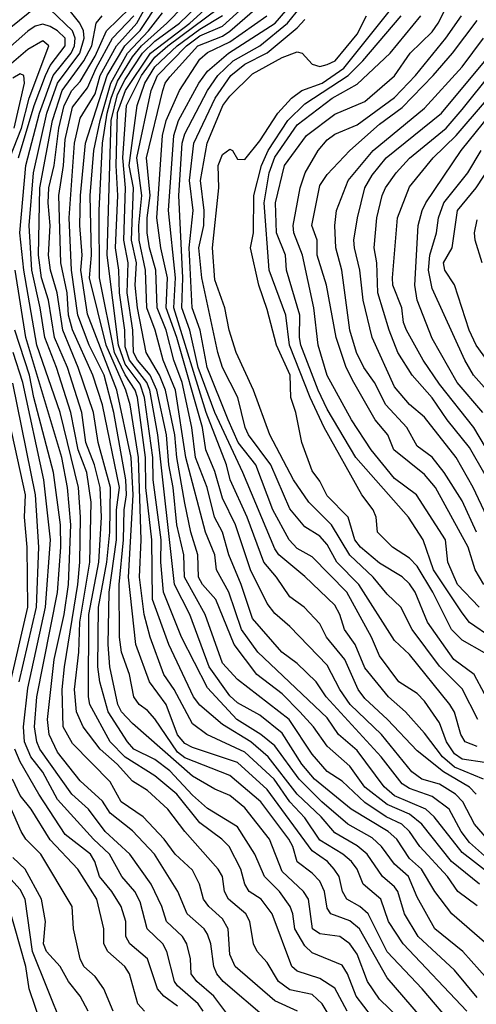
# Model space of a CAD drawing. Header units: metres. Extents: x -51132 to -49532, y -231222 to -229437.
# Tile 673 of 691: x -49889 to -49859, y -229620 to -229554. Entities that reach past the tile are written whole.
import ezdxf

# ---------------------------------------------------------------- set-up
doc = ezdxf.new("R2010")
doc.units = ezdxf.units.M
for name, color, linetype in [('CONTOUR_HALF', 8, 'Continuous'), ('CONTOUR_INDEX', 1, 'Continuous'), ('CONTOUR_INTER', 3, 'Continuous')]:
    doc.layers.add(name, color=color, linetype=linetype)

msp = doc.modelspace()

# ---------------------------------------------------------------- linework, layer by layer
at = {"layer": 'CONTOUR_HALF'}
for points, elevation in [([(-49857.3, -229618.759), (-49859.518, -229616.259), (-49861.396, -229614.759), (-49862.58, -229612.641), (-49863.154, -229611.259), (-49864.08, -229610.432), (-49864.958, -229609.259), (-49865.58, -229608.683), (-49867.208, -229607.759), (-49868.938, -229606.259), (-49870.459, -229604.759), (-49872.08, -229602.534), (-49873.024, -229601.759), (-49874.608, -229600.759), (-49876.58, -229598.661), (-49878.305, -229595.259), (-49879.522, -229592.259), (-49879.699, -229590.259), (-49879.67, -229588.759), (-49880.197, -229584.759), (-49880.227, -229583.259), (-49880.781, -229579.259), (-49881.08, -229578.372), (-49882.08, -229577.027), (-49882.528, -229575.759), (-49883.264, -229569.759), (-49883.006, -229560.759), (-49882.58, -229559.027), (-49882.08, -229558.01), (-49880.914, -229556.259), (-49880.08, -229555.446), (-49878.447, -229554.259), (-49875.58, -229551.461)], 53.5), ([(-49868.58, -229620.321), (-49868.914, -229619.759), (-49869.58, -229619.142), (-49871.08, -229618.819), (-49871.836, -229618.259), (-49872.58, -229617.001), (-49873.268, -229616.259), (-49873.495, -229615.759), (-49873.746, -229614.259), (-49874.018, -229613.759), (-49875.162, -229612.759), (-49875.447, -229612.259), (-49875.569, -229611.259), (-49875.855, -229610.759), (-49878.086, -229608.259), (-49879.227, -229606.759), (-49880.58, -229605.52), (-49881.58, -229604.877), (-49882.6, -229603.759), (-49883.743, -229602.759), (-49884.88, -229601.259), (-49885.323, -229600.259), (-49885.449, -229598.759), (-49885.168, -229596.259), (-49885.108, -229594.259), (-49884.428, -229590.259), (-49884.332, -229586.259), (-49884.639, -229584.259), (-49885.217, -229582.759), (-49885.705, -229580.259), (-49886.649, -229577.259), (-49887.441, -229575.259), (-49887.74, -229573.259), (-49888.306, -229570.759), (-49888.481, -229567.759), (-49888.203, -229564.259), (-49887.298, -229560.259), (-49886.59, -229558.259), (-49885.101, -229556.259), (-49884.799, -229555.259), (-49884.861, -229554.759), (-49885.102, -229554.259), (-49886.58, -229552.36)], 49.5), ([(-49861.792, -229621.259), (-49864.58, -229618.033), (-49866.434, -229614.759), (-49867.08, -229614.227), (-49868.346, -229613.759), (-49868.58, -229613.379), (-49868.754, -229612.259), (-49869.08, -229611.562), (-49869.58, -229611.027), (-49870.58, -229610.279), (-49870.867, -229609.259), (-49871.143, -229608.759), (-49873.004, -229606.259), (-49875.08, -229604.498), (-49878.08, -229603.338), (-49878.58, -229602.939), (-49880.08, -229600.732), (-49880.58, -229600.157), (-49881.134, -229599.759), (-49881.487, -229599.259), (-49881.787, -229597.759), (-49882.309, -229596.259), (-49882.458, -229595.259), (-49882.473, -229591.759), (-49882.181, -229588.759), (-49882.148, -229586.759), (-49881.975, -229585.759), (-49882.03, -229584.759), (-49882.826, -229580.259), (-49883.479, -229577.759), (-49884.477, -229575.759), (-49885.24, -229573.759), (-49885.651, -229570.759), (-49885.806, -229567.259), (-49885.463, -229562.259), (-49885.08, -229560.598), (-49884.08, -229558.979), (-49883.745, -229557.759), (-49882.661, -229555.759), (-49881.287, -229554.259), (-49880.474, -229552.759)], 51.5), ([(-49857.58, -229611.178), (-49859.58, -229609.642), (-49861.442, -229607.259), (-49861.991, -229606.759), (-49864.08, -229605.859), (-49864.772, -229605.259), (-49866.58, -229602.837), (-49867.822, -229601.759), (-49868.58, -229600.655), (-49873.214, -229596.259), (-49874.298, -229594.759), (-49875.144, -229592.259), (-49875.966, -229590.759), (-49876.089, -229589.759), (-49876.715, -229588.259), (-49878.017, -229583.259), (-49878.712, -229578.759), (-49879.541, -229576.759), (-49880.067, -229574.759), (-49880.622, -229573.259), (-49880.711, -229570.759), (-49881.126, -229568.759), (-49881.159, -229567.759), (-49880.959, -229565.759), (-49881.295, -229563.259), (-49880.329, -229558.759), (-49879.91, -229557.759), (-49877.978, -229555.759), (-49877.08, -229555.103), (-49875.58, -229554.458), (-49873.697, -229552.759)], 55.5), ([(-49863.578, -229623.259), (-49866.651, -229619.259), (-49867.235, -229617.759), (-49867.58, -229617.187), (-49869.58, -229616.364), (-49870.08, -229615.883), (-49870.741, -229614.759), (-49870.872, -229613.759), (-49871.062, -229613.259), (-49871.776, -229612.259), (-49872.768, -229611.259), (-49873.414, -229609.759), (-49874.58, -229607.942), (-49876.58, -229606.702), (-49877.58, -229605.812), (-49879.08, -229604.189), (-49880.08, -229603.43), (-49881.499, -229602.759), (-49881.921, -229602.259), (-49883.206, -229600.259), (-49883.755, -229598.259), (-49883.894, -229597.259), (-49883.846, -229593.259), (-49883.291, -229590.259), (-49883.102, -229588.259), (-49883.056, -229585.259), (-49883.87, -229582.259), (-49884.176, -229580.259), (-49885.21, -229577.259), (-49886.244, -229574.759), (-49886.622, -229572.259), (-49887.063, -229570.759), (-49887.186, -229569.759), (-49887.08, -229567.759), (-49887.219, -229566.259), (-49887.161, -229565.259), (-49886.821, -229563.759), (-49886.507, -229561.259), (-49886.136, -229559.759), (-49885.633, -229558.759), (-49885.08, -229558.148), (-49884.08, -229556.448), (-49883.31, -229554.759), (-49881.763, -229553.259)], 50.5), ([(-49858.58, -229613.204), (-49859.855, -229612.259), (-49860.551, -229611.259), (-49862.397, -229609.259), (-49863.08, -229608.239), (-49863.61, -229607.759), (-49864.651, -229607.259), (-49866.08, -229606.307), (-49867.58, -229604.888), (-49868.58, -229604.239), (-49869.58, -229603.073), (-49871.117, -229600.759), (-49874.58, -229598.089), (-49875.58, -229597.007), (-49876.737, -229593.759), (-49878.115, -229591.259), (-49878.16, -229589.759), (-49878.622, -229587.759), (-49878.867, -229585.259), (-49879.159, -229583.759), (-49879.303, -229581.759), (-49879.966, -229578.759), (-49880.395, -229577.759), (-49881.247, -229576.759), (-49881.516, -229576.259), (-49881.551, -229574.759), (-49881.946, -229572.259), (-49881.869, -229570.259), (-49882.164, -229568.759), (-49882.042, -229565.259), (-49882.235, -229563.259), (-49881.982, -229559.759), (-49880.972, -229557.759), (-49880.08, -229556.534), (-49879.224, -229555.759), (-49875.851, -229553.259)], 54.5), ([(-49858.147, -229604.759), (-49860.08, -229603.942), (-49860.876, -229603.259), (-49862.08, -229601.679), (-49863.356, -229600.259), (-49864.495, -229599.259), (-49866.08, -229597.314), (-49866.708, -229595.759), (-49867.423, -229594.759), (-49867.73, -229593.759), (-49868.08, -229593.127), (-49870.08, -229591.213), (-49871.815, -229589.759), (-49872.08, -229589.357), (-49874.206, -229584.259), (-49876.078, -229580.259), (-49877.192, -229577.259), (-49877.75, -229574.759), (-49878.294, -229573.259), (-49878.225, -229571.259), (-49878.495, -229565.759), (-49878.275, -229562.259), (-49878.08, -229561.65), (-49876.57, -229558.759), (-49875.884, -229557.759), (-49874.852, -229556.759), (-49873.08, -229555.769), (-49871.233, -229554.259), (-49870.08, -229552.835)], 57.5), ([(-49857.58, -229595.306), (-49859.08, -229594.288), (-49859.58, -229593.641), (-49861.485, -229590.759), (-49862.183, -229588.759), (-49863.148, -229587.259), (-49866.673, -229583.259), (-49868.58, -229580.027), (-49869.192, -229578.759), (-49870.341, -229575.759), (-49870.439, -229575.259), (-49870.407, -229573.759), (-49871.292, -229570.759), (-49871.37, -229569.759), (-49871.964, -229568.259), (-49872.033, -229566.259), (-49871.441, -229563.759), (-49869.97, -229561.759), (-49868.08, -229560.321), (-49866.08, -229559.493), (-49864.08, -229557.769), (-49863.032, -229556.259), (-49861.58, -229554.84), (-49861.167, -229554.259), (-49860.671, -229553.259)], 60.5), ([(-49859.259, -229620.259), (-49863.521, -229615.759), (-49864.485, -229614.259), (-49865.012, -229612.759), (-49866.189, -229611.759), (-49866.571, -229610.759), (-49866.951, -229610.259), (-49867.534, -229609.759), (-49869.08, -229608.838), (-49870.08, -229607.334), (-49871.076, -229606.259), (-49872.113, -229604.759), (-49874.08, -229602.957), (-49876.63, -229601.759), (-49877.58, -229601.066), (-49878.801, -229598.759), (-49879.498, -229597.759), (-49880.412, -229595.259), (-49880.799, -229593.759), (-49881.104, -229591.259), (-49881.013, -229588.759), (-49881.186, -229583.259), (-49881.737, -229579.759), (-49882.02, -229578.759), (-49883.35, -229575.759), (-49884.447, -229571.259), (-49884.315, -229569.759), (-49884.415, -229565.759), (-49884.169, -229562.759), (-49883.752, -229560.759), (-49883.032, -229558.259), (-49881.923, -229556.259), (-49880.503, -229554.759), (-49879.58, -229553.57)], 52.5), ([(-49857.459, -229609.259), (-49858.751, -229607.759), (-49859.527, -229606.259), (-49860.011, -229605.759), (-49861.08, -229605.098), (-49862.266, -229604.759), (-49862.939, -229604.259), (-49864.96, -229601.759), (-49867.051, -229599.759), (-49867.743, -229598.759), (-49868.58, -229597.147), (-49871.08, -229594.551), (-49872.08, -229593.696), (-49872.58, -229593.013), (-49873.702, -229590.759), (-49874.709, -229587.759), (-49875.58, -229585.972), (-49876.08, -229584.196), (-49876.685, -229582.759), (-49876.913, -229581.259), (-49878.627, -229575.259), (-49879.338, -229573.259), (-49879.255, -229571.259), (-49879.698, -229569.259), (-49879.948, -229567.259), (-49879.589, -229561.759), (-49879.324, -229560.759), (-49878.452, -229558.759), (-49877.08, -229556.648), (-49876.58, -229556.218), (-49875.08, -229555.499), (-49872.615, -229553.759)], 56.5), ([(-49858.58, -229602.574), (-49859.361, -229602.259), (-49859.671, -229601.759), (-49860.08, -229600.268), (-49860.389, -229599.759), (-49863.08, -229596.415), (-49864.08, -229595.496), (-49866.469, -229591.759), (-49867.936, -229590.259), (-49868.58, -229589.071), (-49869.08, -229588.528), (-49870.08, -229587.893), (-49871.08, -229586.69), (-49872.345, -229583.759), (-49873.842, -229581.759), (-49874.07, -229581.259), (-49874.554, -229579.259), (-49875.564, -229577.259), (-49875.883, -229576.259), (-49876.943, -229571.259), (-49877.148, -229569.259), (-49876.824, -229567.759), (-49876.795, -229566.759), (-49877.05, -229564.759), (-49876.595, -229562.259), (-49875.545, -229559.759), (-49875.08, -229559.137), (-49873.58, -229557.634), (-49871.58, -229556.556), (-49870.58, -229556.173), (-49870.256, -229556.259), (-49869.58, -229556.993), (-49869.08, -229557.15), (-49868.58, -229557.011), (-49868.06, -229556.759), (-49866.58, -229554.978), (-49865.95, -229553.759)], 58.5), ([(-49858.08, -229599.063), (-49858.778, -229597.759), (-49860.128, -229596.759), (-49861.895, -229594.259), (-49862.717, -229592.259), (-49863.08, -229591.695), (-49863.58, -229591.232), (-49865.08, -229590.33), (-49866.369, -229589.259), (-49866.737, -229588.759), (-49867.193, -229587.259), (-49868.58, -229585.834), (-49869.08, -229584.836), (-49869.58, -229584.162), (-49870.277, -229582.259), (-49870.669, -229580.259), (-49871.001, -229579.259), (-49871.063, -229577.759), (-49871.964, -229575.759), (-49872.58, -229573.381), (-49873.156, -229571.759), (-49873.703, -229569.259), (-49873.507, -229568.259), (-49873.482, -229565.759), (-49872.974, -229563.759), (-49872.52, -229562.759), (-49871.216, -229560.759), (-49870.08, -229559.642), (-49867.18, -229557.759), (-49866.202, -229556.759), (-49863.65, -229553.759)], 59.5), ([(-49858.117, -229591.759), (-49858.707, -229590.759), (-49859.172, -229589.259), (-49861.352, -229585.259), (-49862.08, -229584.399), (-49864.125, -229582.759), (-49864.524, -229581.759), (-49865.385, -229580.759), (-49866.812, -229578.259), (-49867.305, -229577.259), (-49867.978, -229575.259), (-49868.64, -229571.759), (-49869.253, -229569.759), (-49869.259, -229568.759), (-49869.605, -229567.759), (-49869.08, -229565.087), (-49868.58, -229564.357), (-49867.079, -229562.759), (-49865.08, -229561.002), (-49863.58, -229559.897), (-49861.499, -229557.759), (-49860.224, -229556.259), (-49858.58, -229554.065)], 61.5), ([(-49889.199, -229563.259), (-49888.139, -229559.759), (-49887.392, -229557.759), (-49887.08, -229557.076), (-49886.083, -229555.759), (-49886.08, -229555.253), (-49886.579, -229554.759), (-49887.08, -229554.47), (-49887.58, -229554.324), (-49888.08, -229554.443), (-49888.58, -229554.784), (-49892.08, -229557.877)], 48.5), ([(-49857.197, -229588.759), (-49858.834, -229585.259), (-49859.964, -229583.259), (-49862.08, -229580.573), (-49863.08, -229579.72), (-49864.08, -229578.555), (-49865.571, -229575.259), (-49866.171, -229572.759), (-49866.412, -229570.759), (-49866.763, -229569.259), (-49866.801, -229568.759), (-49866.57, -229567.259), (-49866.064, -229565.259), (-49865.58, -229564.41), (-49864.645, -229563.259), (-49860.956, -229560.259), (-49858.08, -229556.808)], 62.5), ([(-49889.486, -229561.259), (-49888.801, -229558.259), (-49888.846, -229557.759), (-49889.08, -229557.642), (-49889.58, -229557.931)], 47.5), ([(-49857.58, -229583.298), (-49858.798, -229581.259), (-49861.08, -229578.358), (-49862.172, -229576.759), (-49863.289, -229574.759), (-49863.496, -229574.259), (-49863.598, -229573.259), (-49864.21, -229571.759), (-49864.22, -229571.259), (-49863.893, -229567.259), (-49863.08, -229565.196), (-49861.502, -229563.259), (-49859.975, -229561.759), (-49858.08, -229559.562)], 63.5), ([(-49857.933, -229578.759), (-49858.816, -229577.759), (-49859.39, -229576.759), (-49861.58, -229571.979), (-49861.826, -229570.759), (-49861.736, -229569.759), (-49861.282, -229568.259), (-49861.142, -229567.259), (-49860.785, -229566.259), (-49859.188, -229564.259), (-49858.298, -229562.759)], 64.5), ([(-49858.243, -229570.259), (-49858.703, -229568.759), (-49858.749, -229568.259), (-49858.58, -229567.383)], 65.5), ([(-49872.618, -229620.759), (-49875.538, -229618.259), (-49875.942, -229617.759), (-49876.147, -229617.259), (-49876.343, -229615.759), (-49876.58, -229615.104), (-49876.803, -229614.759), (-49877.936, -229613.759), (-49878.552, -229612.259), (-49880.116, -229609.759), (-49881.58, -229608.194), (-49883.08, -229607.032), (-49883.58, -229606.232), (-49885.08, -229604.863), (-49886.58, -229602.957), (-49887.145, -229601.759), (-49887.265, -229600.759), (-49886.819, -229596.759), (-49886.149, -229593.759), (-49885.854, -229591.759), (-49885.699, -229587.759), (-49885.925, -229585.259), (-49886.308, -229583.259), (-49888.697, -229575.259), (-49889.414, -229570.759)], 48.5), ([(-49876.867, -229620.259), (-49877.201, -229619.759), (-49878.58, -229618.56), (-49878.788, -229618.259), (-49879.28, -229616.259), (-49879.553, -229615.759), (-49880.597, -229614.759), (-49881.08, -229612.943), (-49881.426, -229612.259), (-49882.295, -229611.259), (-49883.113, -229609.759), (-49884.194, -229608.759), (-49886.58, -229606.115), (-49887.58, -229604.285), (-49888.381, -229603.259), (-49888.787, -229602.259), (-49888.852, -229601.259), (-49888.58, -229598.681), (-49887.388, -229593.259), (-49887.049, -229588.759), (-49887.496, -229584.759), (-49888.914, -229578.259), (-49889.548, -229576.259)], 47.5), ([(-49889.849, -229598.759), (-49888.575, -229593.259), (-49888.606, -229589.259), (-49888.795, -229587.259), (-49888.73, -229585.759), (-49890.144, -229579.259)], 46.5), ([(-49880.779, -229620.259), (-49881.224, -229619.759), (-49881.792, -229617.759), (-49882.099, -229617.259), (-49883.231, -229616.259), (-49883.488, -229615.759), (-49883.501, -229614.759), (-49883.964, -229612.759), (-49885.232, -229610.759), (-49887.08, -229608.807), (-49888.344, -229606.759), (-49889.08, -229605.843), (-49889.589, -229604.759)], 46.5), ([(-49884.55, -229620.259), (-49885.08, -229619.25), (-49885.845, -229618.259), (-49886.411, -229617.259), (-49887.317, -229616.259), (-49887.518, -229615.759), (-49887.389, -229614.259), (-49887.666, -229612.759), (-49888.758, -229610.759), (-49889.58, -229609.99)], 45.5), ([(-49887.634, -229621.259), (-49888.471, -229618.759), (-49888.706, -229617.259), (-49889.847, -229613.259)], 44.5)]:
    msp.add_lwpolyline(points, dxfattribs=dict(at, elevation=elevation))
at = {"layer": 'CONTOUR_INDEX'}
for points, elevation in [([(-49867.251, -229620.259), (-49868.08, -229618.714), (-49869.08, -229618.066), (-49870.58, -229617.588), (-49870.943, -229617.259), (-49872.267, -229613.759), (-49873.001, -229612.759), (-49873.801, -229612.259), (-49874.073, -229611.759), (-49874.357, -229610.759), (-49875.132, -229609.259), (-49875.612, -229608.759), (-49877.08, -229607.677), (-49878.625, -229605.759), (-49880.08, -229604.53), (-49882.08, -229603.285), (-49883.068, -229602.259), (-49884.421, -229599.759), (-49884.53, -229599.259), (-49884.489, -229593.759), (-49883.82, -229590.259), (-49883.661, -229587.259), (-49883.75, -229585.259), (-49884.12, -229583.759), (-49884.694, -229582.259), (-49884.972, -229580.259), (-49885.921, -229577.259), (-49886.781, -229575.259), (-49887.183, -229572.759), (-49887.661, -229571.259), (-49887.855, -229569.759), (-49887.76, -229565.259), (-49886.931, -229560.759), (-49886.279, -229558.759), (-49884.837, -229556.759), (-49884.307, -229555.759), (-49884.012, -229554.259), (-49883.617, -229553.759)], 50), ([(-49858.412, -229611.759), (-49860.294, -229610.259), (-49862.266, -229607.759), (-49863.08, -229607.088), (-49864.58, -229606.445), (-49866.08, -229605.284), (-49867.08, -229603.892), (-49868.58, -229602.544), (-49869.492, -229601.259), (-49870.408, -229600.259), (-49871.58, -229599.064), (-49873.283, -229597.759), (-49874.801, -229595.759), (-49876.026, -229592.759), (-49876.91, -229591.759), (-49877.17, -229591.259), (-49877.215, -229589.759), (-49877.686, -229588.259), (-49878.08, -229586.306), (-49878.624, -229583.259), (-49878.75, -229581.759), (-49879.374, -229578.759), (-49879.785, -229577.759), (-49880.669, -229576.259), (-49881.252, -229573.259), (-49881.399, -229571.759), (-49881.318, -229570.259), (-49881.638, -229568.759), (-49881.524, -229565.259), (-49881.803, -229563.759), (-49881.269, -229559.759), (-49880.753, -229558.259), (-49880.08, -229557.177), (-49878.598, -229555.759), (-49877.08, -229554.646), (-49875.58, -229553.749)], 55), ([(-49858.08, -229596.322), (-49859.58, -229595.474), (-49860.283, -229594.759), (-49861.525, -229592.259), (-49862.58, -229590.52), (-49863.08, -229589.998), (-49864.22, -229589.259), (-49865.232, -229588.259), (-49865.305, -229587.259), (-49865.522, -229586.759), (-49866.26, -229585.759), (-49868.781, -229581.259), (-49869.727, -229579.259), (-49871.09, -229575.759), (-49871.355, -229573.759), (-49872.465, -229570.759), (-49872.8, -229566.259), (-49872.451, -229564.259), (-49872.08, -229563.204), (-49870.58, -229561.035), (-49868.247, -229559.259), (-49866.58, -229558.332), (-49864.377, -229556.259), (-49862.341, -229553.759)], 60), ([(-49856.838, -229578.259), (-49858.635, -229575.759), (-49859.099, -229574.759), (-49860.08, -229571.73), (-49860.737, -229570.759), (-49860.808, -229570.259), (-49860.236, -229569.259), (-49859.873, -229566.759), (-49858.638, -229565.259), (-49857.652, -229563.759)], 65), ([(-49886.257, -229621.259), (-49888.261, -229616.259), (-49888.74, -229612.759), (-49889.08, -229612.113), (-49890.311, -229610.759)], 45)]:
    msp.add_lwpolyline(points, dxfattribs=dict(at, elevation=elevation))
at = {"layer": 'CONTOUR_INTER'}
for points, elevation in [([(-49858.58, -229619.343), (-49860.08, -229617.521), (-49862.513, -229615.259), (-49863.422, -229613.759), (-49863.874, -229612.259), (-49864.08, -229611.938), (-49864.895, -229611.259), (-49865.905, -229609.759), (-49866.58, -229609.208), (-49868.08, -229608.341), (-49868.995, -229607.259), (-49870.58, -229605.755), (-49872.521, -229603.259), (-49873.689, -229602.259), (-49875.58, -229601.097), (-49877.08, -229599.806), (-49877.511, -229599.259), (-49879.151, -229595.759), (-49880.252, -229592.759), (-49880.3, -229588.759), (-49880.699, -229585.259), (-49880.712, -229583.259), (-49881.248, -229579.259), (-49881.402, -229578.759), (-49882.08, -229577.753), (-49882.788, -229576.259), (-49883.777, -229571.259), (-49883.807, -229566.759), (-49883.587, -229562.259), (-49883.28, -229560.259), (-49882.996, -229559.259), (-49882.58, -229558.122), (-49881.58, -229556.497), (-49880.974, -229555.759), (-49879.293, -229554.259), (-49877.08, -229551.987)], 53), ([(-49858.626, -229605.759), (-49859.08, -229605.287), (-49860.82, -229604.259), (-49862.58, -229602.871), (-49864.562, -229600.759), (-49866.08, -229599.371), (-49866.504, -229598.759), (-49867.397, -229596.759), (-49868.627, -229595.259), (-49869.08, -229594.369), (-49870.112, -229593.259), (-49871.08, -229592.573), (-49871.965, -229591.259), (-49872.817, -229590.259), (-49873.922, -229587.259), (-49875.055, -229584.759), (-49875.316, -229583.759), (-49876.672, -229580.259), (-49878.82, -229573.259), (-49878.711, -229571.259), (-49879.186, -229566.759), (-49878.833, -229561.759), (-49878.513, -229560.759), (-49877.154, -229558.259), (-49876.58, -229557.464), (-49875.178, -229556.259), (-49872.06, -229554.259), (-49870.08, -229551.947)], 57), ([(-49860.08, -229621.304), (-49862.239, -229618.759), (-49864.58, -229616.285), (-49865.844, -229613.759), (-49866.408, -229613.259), (-49867.276, -229612.759), (-49867.562, -229612.259), (-49867.79, -229611.259), (-49868.107, -229610.759), (-49868.573, -229610.259), (-49869.58, -229609.55), (-49872.58, -229605.448), (-49874.58, -229603.646), (-49877.58, -229602.631), (-49878.08, -229602.362), (-49878.58, -229601.798), (-49879.327, -229599.759), (-49880.44, -229598.259), (-49881.369, -229595.759), (-49881.846, -229591.259), (-49881.543, -229585.759), (-49881.675, -229583.259), (-49882.62, -229578.759), (-49884.58, -229573.694), (-49885.028, -229570.759), (-49884.935, -229569.759), (-49885.093, -229567.759), (-49885.047, -229565.759), (-49884.73, -229562.259), (-49883.281, -229557.759), (-49882.094, -229555.759), (-49881.08, -229554.742), (-49879.757, -229552.759)], 52), ([(-49858.08, -229615.632), (-49860.261, -229613.759), (-49861.404, -229612.259), (-49862.288, -229610.759), (-49863.08, -229610.045), (-49863.938, -229608.759), (-49864.514, -229608.259), (-49866.981, -229606.759), (-49869.429, -229604.759), (-49870.276, -229603.759), (-49871.58, -229601.687), (-49873.08, -229600.474), (-49874.58, -229599.665), (-49875.08, -229599.186), (-49876.464, -229597.259), (-49877.761, -229593.759), (-49878.778, -229591.759), (-49879.886, -229581.759), (-49880.431, -229578.759), (-49880.627, -229578.259), (-49881.793, -229576.759), (-49882.08, -229575.878), (-49882.083, -229574.759), (-49882.45, -229572.259), (-49882.486, -229570.759), (-49882.71, -229569.259), (-49882.559, -229565.759), (-49882.667, -229563.759), (-49882.58, -229560.219), (-49882.046, -229558.759), (-49880.39, -229556.259), (-49877.747, -229554.259), (-49876.08, -229552.736)], 54), ([(-49888.08, -229553.224), (-49891.234, -229555.759)], 49), ([(-49870.576, -229620.259), (-49872.08, -229619.559), (-49874.728, -229617.259), (-49875.08, -229616.458), (-49875.193, -229614.759), (-49875.58, -229614.076), (-49876.493, -229613.259), (-49876.831, -229612.759), (-49877.1, -229611.759), (-49877.58, -229610.826), (-49878.734, -229609.759), (-49879.467, -229608.759), (-49880.881, -229607.259), (-49882.34, -229606.259), (-49883.08, -229604.935), (-49885.58, -229602.379), (-49886.221, -229601.259), (-49886.269, -229598.759), (-49886.119, -229597.259), (-49885.235, -229591.759), (-49885.108, -229590.259), (-49885.06, -229587.259), (-49885.195, -229585.259), (-49886.411, -229580.259), (-49887.974, -229575.759), (-49888.827, -229570.759), (-49889.108, -229568.259), (-49888.708, -229563.759), (-49887.794, -229560.259), (-49886.869, -229557.759), (-49885.688, -229556.259), (-49885.446, -229555.759), (-49885.402, -229555.259), (-49885.595, -229554.759), (-49887.08, -229553.336)], 49), ([(-49858.08, -229609.874), (-49859.08, -229608.981), (-49859.645, -229608.259), (-49860.446, -229606.759), (-49861.58, -229605.901), (-49863.08, -229605.38), (-49863.58, -229605.062), (-49864.973, -229603.259), (-49868.658, -229599.259), (-49869.317, -229598.259), (-49870.58, -229597.021), (-49871.614, -229596.259), (-49873.58, -229594.017), (-49874.332, -229591.759), (-49875.161, -229589.759), (-49875.574, -229588.259), (-49876.098, -229587.259), (-49876.595, -229585.259), (-49877.378, -229583.259), (-49877.627, -229581.259), (-49878.27, -229578.259), (-49878.815, -229576.759), (-49879.334, -229574.759), (-49879.94, -229573.259), (-49880.018, -229570.759), (-49880.456, -229569.259), (-49880.61, -229568.259), (-49880.605, -229567.259), (-49880.397, -229565.759), (-49880.643, -229563.259), (-49879.559, -229558.759), (-49879.402, -229558.259), (-49879.08, -229557.832), (-49877.23, -229555.759), (-49875.58, -229555.112), (-49875.08, -229554.79), (-49873.08, -229553.06)], 56), ([(-49858.529, -229600.759), (-49859.58, -229598.72), (-49861.08, -229597.197), (-49862.902, -229594.759), (-49863.675, -229593.259), (-49864.58, -229592.396), (-49865.516, -229591.259), (-49867.08, -229589.801), (-49868.302, -229587.759), (-49869.814, -229586.259), (-49870.822, -229584.759), (-49872.408, -229581.759), (-49873.509, -229578.759), (-49874.66, -229576.259), (-49875.13, -229574.759), (-49875.423, -229573.259), (-49876.08, -229571.389), (-49876.243, -229569.259), (-49875.823, -229565.259), (-49875.862, -229563.759), (-49875.58, -229563.023), (-49875.08, -229562.666), (-49874.895, -229562.759), (-49874.58, -229563.344), (-49874.08, -229563.367), (-49873.08, -229562.11), (-49871.885, -229560.259), (-49870.965, -229559.259), (-49870.266, -229558.759), (-49868.91, -229558.259), (-49867.461, -229557.259), (-49864.266, -229553.259)], 59), ([(-49863.734, -229620.759), (-49865.08, -229619.439), (-49865.891, -229618.259), (-49866.58, -229616.438), (-49867.08, -229615.756), (-49867.737, -229615.259), (-49869.08, -229615.074), (-49869.573, -229614.759), (-49869.826, -229612.759), (-49870.173, -229612.259), (-49871.58, -229610.921), (-49872.442, -229608.759), (-49874.08, -229606.659), (-49875.08, -229605.846), (-49876.08, -229605.429), (-49877.58, -229604.549), (-49881.58, -229601.042), (-49882.313, -229600.259), (-49882.558, -229599.759), (-49883.095, -229597.259), (-49883.202, -229595.759), (-49883.146, -229592.259), (-49882.659, -229588.759), (-49882.641, -229586.759), (-49882.459, -229585.259), (-49883.58, -229579.759), (-49884.239, -229577.759), (-49885.58, -229574.74), (-49885.851, -229573.759), (-49885.942, -229572.259), (-49886.371, -229570.259), (-49886.506, -229565.759), (-49886.186, -229563.759), (-49886.08, -229562.016), (-49885.58, -229559.865), (-49884.58, -229558.581), (-49884.014, -229557.259), (-49882.921, -229555.259), (-49881.497, -229553.759)], 51), ([(-49858.08, -229603.647), (-49859.58, -229603.412), (-49860.08, -229603.06), (-49860.608, -229602.259), (-49861.08, -229600.981), (-49862.08, -229599.546), (-49862.58, -229599.033), (-49863.803, -229598.259), (-49865.08, -229596.524), (-49865.617, -229595.259), (-49867.278, -229592.259), (-49869.58, -229589.902), (-49870.58, -229589.347), (-49871.129, -229588.759), (-49872.206, -229586.759), (-49873.358, -229583.759), (-49874.532, -229582.259), (-49875.186, -229580.759), (-49876.599, -229577.259), (-49877.064, -229574.759), (-49877.595, -229573.259), (-49877.796, -229569.259), (-49877.525, -229566.759), (-49877.782, -229564.759), (-49877.494, -229562.259), (-49876.068, -229559.259), (-49875.009, -229557.759), (-49874.08, -229556.984), (-49872.58, -229556.234), (-49870.58, -229554.573), (-49870.08, -229553.998)], 58), ([(-49858.431, -229593.259), (-49859.875, -229591.759), (-49860.534, -229590.259), (-49860.691, -229588.759), (-49862.629, -229585.759), (-49864.08, -229584.672), (-49865.641, -229582.759), (-49866.956, -229580.759), (-49868.58, -229577.795), (-49869.186, -229575.759), (-49869.484, -229573.259), (-49870.224, -229569.759), (-49870.815, -229568.259), (-49870.853, -229567.759), (-49870.391, -229565.259), (-49870.045, -229564.259), (-49869.181, -229562.759), (-49868.58, -229562.044), (-49868.08, -229561.669), (-49866.58, -229561.042), (-49864.08, -229559.225), (-49862.681, -229557.759), (-49860.667, -229555.259), (-49859.624, -229553.759)], 61), ([(-49889.783, -229563.259), (-49889.002, -229561.259), (-49888.474, -229559.259), (-49887.162, -229555.759), (-49887.58, -229555.422), (-49888.58, -229556.019), (-49893.58, -229560.285)], 48), ([(-49858.608, -229588.259), (-49859.58, -229586.17), (-49860.763, -229584.259), (-49861.58, -229583.251), (-49862.58, -229582.504), (-49863.274, -229581.259), (-49864.672, -229579.759), (-49865.419, -229578.259), (-49866.147, -229577.259), (-49866.62, -229576.259), (-49867.068, -229574.759), (-49867.606, -229570.759), (-49867.997, -229569.259), (-49868.077, -229567.759), (-49867.955, -229566.759), (-49867.175, -229564.759), (-49865.509, -229562.759), (-49862.08, -229559.931), (-49859.58, -229557.172), (-49858.153, -229555.259)], 62), ([(-49856.984, -229586.259), (-49859.08, -229582.605), (-49860.58, -229580.754), (-49861.58, -229579.282), (-49862.906, -229577.759), (-49863.859, -229576.259), (-49864.452, -229574.759), (-49865.199, -229572.259), (-49865.278, -229570.259), (-49865.442, -229569.259), (-49865.271, -229567.259), (-49864.918, -229565.759), (-49864.686, -229565.259), (-49863.985, -229564.259), (-49863.08, -229563.277), (-49860.649, -229561.259), (-49859.58, -229560.015), (-49857.58, -229557.548)], 63), ([(-49858.202, -229580.259), (-49859.9, -229578.259), (-49861.58, -229575.315), (-49862.571, -229572.759), (-49862.738, -229571.759), (-49862.502, -229567.759), (-49862.245, -229566.759), (-49861.988, -229566.259), (-49859.639, -229562.759), (-49857.223, -229559.759)], 64), ([(-49875.08, -229620.671), (-49876.161, -229619.259), (-49877.288, -229618.259), (-49877.654, -229617.759), (-49877.703, -229616.759), (-49877.948, -229615.759), (-49878.237, -229615.259), (-49879.309, -229614.259), (-49879.626, -229613.259), (-49880.327, -229611.759), (-49881.763, -229609.759), (-49883.404, -229608.259), (-49884.531, -229606.759), (-49885.627, -229605.759), (-49887.778, -229602.759), (-49887.98, -229602.259), (-49888.12, -229601.259), (-49887.971, -229599.259), (-49886.58, -229592.287), (-49886.358, -229589.259), (-49886.39, -229587.759), (-49886.857, -229584.259), (-49888.172, -229579.259), (-49888.459, -229577.759), (-49889.441, -229574.759)], 48), ([(-49889.144, -229598.259), (-49887.986, -229593.259), (-49887.829, -229589.259), (-49888.063, -229585.759), (-49889.58, -229578.298)], 47), ([(-49878.58, -229619.919), (-49879.489, -229619.259), (-49879.902, -229618.759), (-49880.583, -229616.759), (-49881.769, -229615.759), (-49882.025, -229615.259), (-49882.034, -229614.259), (-49882.339, -229613.259), (-49882.957, -229612.259), (-49883.779, -229611.259), (-49884.093, -229610.259), (-49884.384, -229609.759), (-49886.08, -229608.458), (-49887.843, -229605.759), (-49889.08, -229603.603), (-49889.432, -229602.759)], 47), ([(-49882.881, -229620.259), (-49883.494, -229618.759), (-49884.08, -229617.927), (-49884.832, -229617.259), (-49885.073, -229616.759), (-49885.512, -229614.759), (-49885.61, -229613.259), (-49887.698, -229609.759), (-49888.708, -229608.759), (-49889.008, -229608.259), (-49890.318, -229605.259)], 46)]:
    msp.add_lwpolyline(points, dxfattribs=dict(at, elevation=elevation))

doc.saveas('drawing.dxf')
